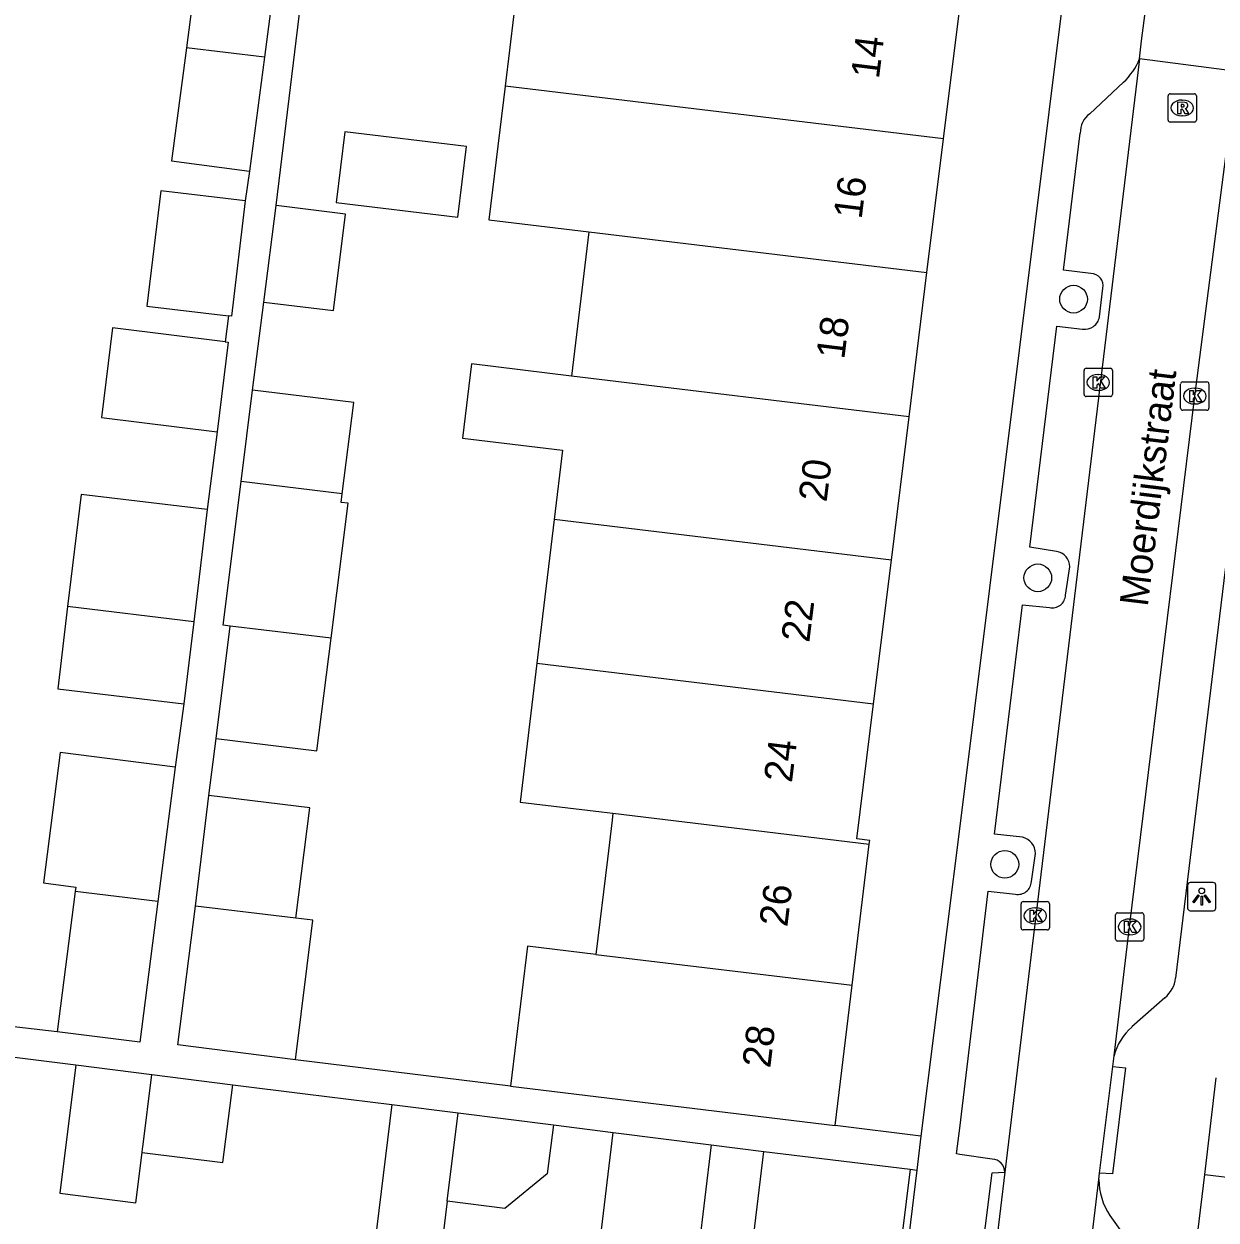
# Model space of a CAD drawing. Extents: x 158087 to 159494, y 382905 to 383981.
# Drawn here: x 158466.96 to 158509.05, y 383276.3 to 383318.55 of the extents above; entities that cross this region are included whole.
import ezdxf

# ---------------------------------------------------------------- set-up
doc = ezdxf.new("R2010")
doc.units = 0
for name, color, linetype in [('IMGEO_Boom', 7, 'Continuous'), ('IMGEO_Kolk', 7, 'Continuous'), ('IMGEO_Lichtpunt', 7, 'Continuous'), ('IMGEO_Muur', 7, 'Continuous'), ('IMGEO_Openbare_ruimte_label', 7, 'Continuous'), ('IMGEO_Pand', 7, 'Continuous'), ('IMGEO_Pand_nummerreeks', 7, 'Continuous'), ('IMGEO_Rijbaan_lokaal_open', 7, 'Continuous'), ('IMGEO_Rioolput', 7, 'Continuous'), ('IMGEO_Voetpad_open', 7, 'Continuous')]:
    doc.layers.add(name, color=color, linetype=linetype)

msp = doc.modelspace()

# ---------------------------------------------------------------- linework, layer by layer
at = {"layer": 'IMGEO_Boom'}
for centre in [(158504.021, 383308.824), (158502.759, 383298.982), (158501.594, 383288.863)]:
    msp.add_circle(centre, 0.489, dxfattribs=at)
at = {"layer": 'IMGEO_Kolk'}
for p, q in [((158504.393, 383305.458), (158504.393, 383306.31)), ((158504.468, 383306.384), (158505.32, 383306.384)), ((158505.394, 383306.31), (158505.394, 383305.458)), ((158504.881, 383306.164), (158504.906, 383306.164)), ((158507.801, 383304.976), (158507.801, 383305.828)), ((158507.876, 383305.902), (158508.728, 383305.902)), ((158508.802, 383305.828), (158508.802, 383304.976)), ((158505.32, 383305.384), (158504.468, 383305.384)), ((158504.904, 383305.604), (158504.879, 383305.604)), ((158508.289, 383305.682), (158508.314, 383305.682)), ((158508.312, 383305.122), (158508.287, 383305.122)), ((158508.728, 383304.902), (158507.876, 383304.902)), ((158502.168, 383286.62), (158502.168, 383287.472)), ((158502.243, 383287.546), (158503.095, 383287.546)), ((158502.656, 383287.326), (158502.681, 383287.326)), ((158503.169, 383287.472), (158503.169, 383286.62)), ((158505.501, 383286.226), (158505.501, 383287.078)), ((158505.576, 383287.152), (158506.428, 383287.152)), ((158505.989, 383286.932), (158506.014, 383286.932)), ((158506.502, 383287.078), (158506.502, 383286.226)), ((158503.095, 383286.546), (158502.243, 383286.546)), ((158502.679, 383286.766), (158502.654, 383286.766)), ((158506.012, 383286.372), (158505.987, 383286.372)), ((158506.428, 383286.152), (158505.576, 383286.152))]:
    msp.add_line(p, q, dxfattribs=at)
for points in [[(158504.393, 383305.458), (158504.393, 383306.31)], [(158504.468, 383306.384), (158505.32, 383306.384)], [(158505.394, 383306.31), (158505.394, 383305.458)], [(158504.714, 383306.084), (158504.837, 383306.084), (158504.837, 383305.933), (158504.967, 383306.084), (158505.131, 383306.084), (158504.985, 383305.933), (158505.138, 383305.684), (158504.986, 383305.684), (158504.901, 383305.848), (158504.837, 383305.781), (158504.837, 383305.684), (158504.714, 383305.684), (158504.714, 383306.084)], [(158507.801, 383304.976), (158507.801, 383305.828)], [(158507.876, 383305.902), (158508.728, 383305.902)], [(158508.802, 383305.828), (158508.802, 383304.976)], [(158505.32, 383305.384), (158504.468, 383305.384)], [(158508.122, 383305.602), (158508.245, 383305.602), (158508.245, 383305.451), (158508.375, 383305.602), (158508.539, 383305.602), (158508.393, 383305.451), (158508.546, 383305.202), (158508.394, 383305.202), (158508.309, 383305.366), (158508.245, 383305.299), (158508.245, 383305.202), (158508.122, 383305.202), (158508.122, 383305.602)], [(158508.728, 383304.902), (158507.876, 383304.902)], [(158502.168, 383286.62), (158502.168, 383287.472)], [(158502.243, 383287.546), (158503.095, 383287.546)], [(158502.489, 383287.246), (158502.612, 383287.246), (158502.612, 383287.095), (158502.742, 383287.246), (158502.906, 383287.246), (158502.76, 383287.095), (158502.913, 383286.846), (158502.761, 383286.846), (158502.676, 383287.01), (158502.612, 383286.943), (158502.612, 383286.846), (158502.489, 383286.846), (158502.489, 383287.246)], [(158503.169, 383287.472), (158503.169, 383286.62)], [(158505.501, 383286.226), (158505.501, 383287.078)], [(158505.576, 383287.152), (158506.428, 383287.152)], [(158505.822, 383286.852), (158505.945, 383286.852), (158505.945, 383286.701), (158506.075, 383286.852), (158506.239, 383286.852), (158506.093, 383286.701), (158506.246, 383286.452), (158506.094, 383286.452), (158506.009, 383286.616), (158505.945, 383286.549), (158505.945, 383286.452), (158505.822, 383286.452), (158505.822, 383286.852)], [(158506.502, 383287.078), (158506.502, 383286.226)], [(158503.095, 383286.546), (158502.243, 383286.546)], [(158506.428, 383286.152), (158505.576, 383286.152)]]:
    msp.add_lwpolyline(points, dxfattribs=at)
for centre, start, end in [((158504.47, 383306.308), 91.552, 178.448), ((158504.47, 383306.308), 91.552, 178.448), ((158505.318, 383306.308), 1.552, 88.448), ((158505.318, 383306.308), 1.552, 88.448), ((158507.878, 383305.826), 91.552, 178.448), ((158507.878, 383305.826), 91.552, 178.448), ((158508.726, 383305.826), 1.552, 88.448), ((158508.726, 383305.826), 1.552, 88.448), ((158504.47, 383305.46), 181.552, 268.448), ((158504.47, 383305.46), 181.552, 268.448), ((158505.318, 383305.46), 271.552, 358.448), ((158505.318, 383305.46), 271.552, 358.448), ((158507.878, 383304.978), 181.552, 268.448), ((158507.878, 383304.978), 181.552, 268.448), ((158508.726, 383304.978), 271.552, 358.448), ((158508.726, 383304.978), 271.552, 358.448), ((158502.245, 383287.47), 91.552, 178.448), ((158502.245, 383287.47), 91.552, 178.448), ((158503.093, 383287.47), 1.552, 88.448), ((158503.093, 383287.47), 1.552, 88.448), ((158505.578, 383287.076), 91.552, 178.448), ((158505.578, 383287.076), 91.552, 178.448), ((158506.426, 383287.076), 1.552, 88.448), ((158506.426, 383287.076), 1.552, 88.448), ((158502.245, 383286.622), 181.552, 268.448), ((158502.245, 383286.622), 181.552, 268.448), ((158503.093, 383286.622), 271.552, 358.448), ((158503.093, 383286.622), 271.552, 358.448), ((158505.578, 383286.228), 181.552, 268.448), ((158505.578, 383286.228), 181.552, 268.448), ((158506.426, 383286.228), 271.552, 358.448), ((158506.426, 383286.228), 271.552, 358.448)]:
    msp.add_arc(centre, 0.0765, start, end, dxfattribs=at)
for centre, major_axis, ratio, start_param, end_param in [((158504.88, 383305.884), (-0.387, 0.002), 0.722429, 4.712389, 7.853982), ((158504.905, 383305.884), (-0.39, 0.002), 0.717154, 1.570796, 4.712389), ((158508.288, 383305.402), (-0.387, 0.002), 0.722429, 4.712389, 7.853982), ((158508.313, 383305.402), (-0.39, 0.002), 0.717154, 1.570796, 4.712389), ((158502.655, 383287.046), (-0.387, 0.002), 0.722429, 4.712389, 7.853982), ((158502.68, 383287.046), (-0.39, 0.002), 0.717154, 1.570796, 4.712389), ((158505.988, 383286.652), (-0.387, 0.002), 0.722429, 4.712389, 7.853982), ((158506.013, 383286.652), (-0.39, 0.002), 0.717154, 1.570796, 4.712389)]:
    msp.add_ellipse(centre, major_axis=major_axis, ratio=ratio, start_param=start_param, end_param=end_param, dxfattribs=at)
at = {"layer": 'IMGEO_Lichtpunt'}
for p, q in [((158508.048, 383288.128), (158508.048, 383287.321)), ((158508.048, 383288.128), (158508.048, 383287.321)), ((158508.95, 383288.223), (158508.142, 383288.223)), ((158508.95, 383288.223), (158508.142, 383288.223)), ((158509.044, 383287.321), (158509.044, 383288.128)), ((158509.044, 383287.321), (158509.044, 383288.128)), ((158508.142, 383287.227), (158508.95, 383287.227)), ((158508.142, 383287.227), (158508.95, 383287.227))]:
    msp.add_line(p, q, dxfattribs=at)
for points in [[(158508.422, 383287.792), (158508.461, 383287.764), (158508.273, 383287.502), (158508.235, 383287.529), (158508.422, 383287.792)], [(158508.524, 383287.744), (158508.571, 383287.744), (158508.571, 383287.422), (158508.524, 383287.422), (158508.524, 383287.744)], [(158508.634, 383287.764), (158508.672, 383287.791), (158508.859, 383287.529), (158508.82, 383287.501), (158508.634, 383287.764)]]:
    msp.add_lwpolyline(points, dxfattribs=at)
msp.add_circle((158508.547, 383287.926), 0.0994, dxfattribs=at)
for centre, start, end in [((158508.142, 383288.128), 90, 180), ((158508.142, 383288.128), 90, 180), ((158508.95, 383288.128), 0, 90), ((158508.95, 383288.128), 0, 90), ((158508.142, 383287.321), 180, 270), ((158508.142, 383287.321), 180, 270), ((158508.95, 383287.321), 270, 0), ((158508.95, 383287.321), 270, 360)]:
    msp.add_arc(centre, 0.0946, start, end, dxfattribs=at)
at = {"layer": 'IMGEO_Muur'}
msp.add_lwpolyline([(158507.469, 383268.111), (158508.652, 383277.913)], dxfattribs=at)
at = {"layer": 'IMGEO_Pand'}
for points in [[(158474.029, 383321.519), (158473.206, 383321.626), (158472.696, 383317.705)], [(158474.029, 383321.519), (158475.96, 383321.267), (158475.453, 383317.372)], [(158488.132, 383321.013), (158484.565, 383321.444), (158483.95, 383316.347)], [(158499.428, 383314.481), (158500, 383319.11), (158500.058, 383319.575)], [(158472.696, 383317.705), (158472.176, 383313.708), (158474.93, 383313.35)], [(158475.453, 383317.372), (158472.696, 383317.705)], [(158475.453, 383317.372), (158474.93, 383313.35)], [(158483.95, 383316.347), (158483.38, 383311.627), (158486.91, 383311.201)], [(158499.428, 383314.481), (158483.95, 383316.347)], [(158482.583, 383314.218), (158478.294, 383314.736), (158477.992, 383312.243), (158482.282, 383311.725), (158482.583, 383314.218)], [(158498.844, 383309.761), (158499.428, 383314.481)], [(158474.777, 383312.296), (158471.793, 383312.653), (158471.305, 383308.576), (158474.183, 383308.232)], [(158474.777, 383312.296), (158474.289, 383308.219), (158474.183, 383308.232)], [(158475.431, 383308.722), (158475.862, 383312.138)], [(158475.431, 383308.722), (158477.89, 383308.425), (158478.319, 383311.828), (158475.862, 383312.138)], [(158486.91, 383311.201), (158486.296, 383306.109)], [(158486.91, 383311.201), (158498.844, 383309.761)], [(158498.215, 383304.671), (158498.844, 383309.761)], [(158474.068, 383307.317), (158470.094, 383307.814), (158469.699, 383304.65), (158473.779, 383304.14)], [(158474.068, 383307.317), (158474.175, 383307.304), (158473.779, 383304.14)], [(158486.296, 383306.109), (158482.766, 383306.535), (158482.45, 383303.916), (158485.98, 383303.49), (158485.685, 383301.045)], [(158498.215, 383304.671), (158486.296, 383306.109)], [(158474.63, 383302.379), (158475.038, 383305.61)], [(158478.203, 383301.947), (158478.611, 383305.179), (158475.038, 383305.61)], [(158497.589, 383299.609), (158498.215, 383304.671)], [(158474.248, 383297.278), (158473.991, 383297.309), (158474.63, 383302.379)], [(158478.203, 383301.947), (158474.63, 383302.379)], [(158473.436, 383301.396), (158468.978, 383301.931), (158468.503, 383297.971)], [(158477.81, 383296.849), (158478.411, 383301.615), (158478.165, 383301.646), (158478.203, 383301.947)], [(158473.436, 383301.396), (158472.961, 383297.433)], [(158485.685, 383301.045), (158485.072, 383295.972)], [(158497.589, 383299.609), (158485.685, 383301.045)], [(158496.962, 383294.538), (158497.589, 383299.609)], [(158468.503, 383297.971), (158468.154, 383295.065), (158472.613, 383294.53)], [(158472.961, 383297.433), (158468.503, 383297.971)], [(158472.961, 383297.433), (158472.613, 383294.53)], [(158473.746, 383293.303), (158474.248, 383297.278)], [(158477.81, 383296.849), (158474.248, 383297.278)], [(158473.746, 383293.303), (158477.308, 383292.873), (158477.81, 383296.849)], [(158485.072, 383295.972), (158484.48, 383291.063), (158487.355, 383290.716), (158487.757, 383290.667)], [(158485.072, 383295.972), (158496.962, 383294.538)], [(158496.808, 383289.575), (158496.824, 383289.705), (158496.371, 383289.76), (158496.962, 383294.538)], [(158472.3, 383292.295), (158468.241, 383292.817), (158467.648, 383288.207), (158468.797, 383288.059), (158468.776, 383287.9)], [(158472.3, 383292.295), (158471.689, 383287.549)], [(158473.02, 383287.389), (158473.493, 383291.293)], [(158476.562, 383286.961), (158477.054, 383290.863), (158473.493, 383291.293)], [(158487.757, 383290.667), (158487.728, 383290.425), (158487.561, 383289.042), (158487.155, 383285.683)], [(158487.757, 383290.667), (158496.808, 383289.575)], [(158496.205, 383284.591), (158496.808, 383289.575)], [(158468.776, 383287.9), (158468.14, 383282.953)], [(158471.689, 383287.549), (158468.776, 383287.9)], [(158471.689, 383287.549), (158471.05, 383282.579), (158468.14, 383282.953)], [(158476.548, 383281.965), (158472.401, 383282.489), (158473.02, 383287.389)], [(158476.562, 383286.961), (158473.02, 383287.389)], [(158476.548, 383281.965), (158477.168, 383286.888), (158476.562, 383286.961)], [(158487.155, 383285.683), (158484.738, 383285.975), (158484.14, 383281.031)], [(158487.155, 383285.683), (158496.205, 383284.591)], [(158495.607, 383279.645), (158496.205, 383284.591)], [(158468.798, 383281.777), (158468.229, 383277.251), (158470.913, 383276.914), (158471.136, 383278.689)], [(158468.798, 383281.777), (158471.474, 383281.441)], [(158471.136, 383278.689), (158471.153, 383278.825), (158471.16, 383278.877), (158471.474, 383281.441)], [(158471.474, 383281.441), (158474.332, 383281.082)], [(158508.652, 383277.913), (158509.061, 383281.327)], [(158471.136, 383278.689), (158473.986, 383278.331), (158474.332, 383281.082)], [(158484.14, 383281.031), (158495.607, 383279.645)], [(158508.652, 383277.913), (158514.141, 383277.252), (158514.552, 383280.667)], [(158479.949, 383280.377), (158478.967, 383272.317)], [(158479.949, 383280.377), (158482.289, 383280.083)], [(158481.907, 383276.963), (158482.289, 383280.083)], [(158482.289, 383280.083), (158485.654, 383279.661)], [(158485.654, 383279.661), (158485.437, 383277.928), (158483.945, 383276.707), (158481.907, 383276.963)], [(158491.232, 383278.96), (158490.777, 383275.239), (158487.314, 383275.662), (158487.77, 383279.395)], [(158487.77, 383279.395), (158491.232, 383278.96)], [(158498.249, 383278.095), (158497.843, 383274.766), (158492.683, 383275.397), (158493.089, 383278.725)], [(158493.089, 383278.725), (158498.249, 383278.095)], [(158481.907, 383276.963), (158481.303, 383272.033)]]:
    msp.add_lwpolyline(points, dxfattribs=at)
at = {"layer": 'IMGEO_Rijbaan_lokaal_open'}
for points in [[(158506.35, 383317.307), (158506.425, 383317.943), (158506.855, 383321.275), (158506.884, 383321.754)], [(158506.35, 383317.307), (158501.59, 383277.987)], [(158509.706, 383316.881), (158506.35, 383317.307)], [(158505.455, 383282.096), (158506.001, 383286.653), (158508.301, 383305.403), (158509.745, 383316.595)], [(158504.939, 383277.962), (158505.411, 383281.727)], [(158505.411, 383281.727), (158505.455, 383282.096)], [(158501.59, 383277.987), (158501.13, 383274.174)], [(158504.919, 383277.738), (158504.939, 383277.962)], [(158502.387, 383257.071), (158503.867, 383268.969), (158504.919, 383277.738)]]:
    msp.add_lwpolyline(points, dxfattribs=at)
at = {"layer": 'IMGEO_Rioolput'}
for p, q in [((158507.359, 383315.15), (158507.359, 383316.002)), ((158507.434, 383316.076), (158508.286, 383316.076)), ((158508.36, 383316.002), (158508.36, 383315.15)), ((158507.847, 383315.856), (158507.872, 383315.856)), ((158507.87, 383315.296), (158507.845, 383315.296)), ((158508.286, 383315.076), (158507.434, 383315.076))]:
    msp.add_line(p, q, dxfattribs=at)
for points in [[(158507.359, 383315.15), (158507.359, 383316.002)], [(158507.434, 383316.076), (158508.286, 383316.076)], [(158508.36, 383316.002), (158508.36, 383315.15)], [(158507.948, 383315.774), (158507.696, 383315.776), (158507.696, 383315.376)], [(158507.696, 383315.376), (158507.82, 383315.376), (158507.82, 383315.538), (158507.831, 383315.538)], [(158507.874, 383315.695), (158507.82, 383315.695), (158507.82, 383315.614)], [(158507.82, 383315.614), (158507.872, 383315.614)], [(158507.878, 383315.509), (158507.949, 383315.376), (158508.089, 383315.376), (158508.024, 383315.502)], [(158508.286, 383315.076), (158507.434, 383315.076)]]:
    msp.add_lwpolyline(points, dxfattribs=at)
for centre, radius, start, end in [((158507.436, 383316), 0.0765, 91.552, 178.448), ((158507.436, 383316), 0.0765, 91.552, 178.448), ((158508.284, 383316), 0.0765, 1.552, 88.448), ((158508.284, 383316), 0.0765, 1.552, 88.448), ((158507.83, 383315.485), 0.0533, 26.0293, 88.6989), ((158507.856, 383315.803), 0.19, 274.7715, 282.9687), ((158507.88, 383315.599), 0.0964, 77.0061, 93.1865), ((158507.894, 383315.656), 0.0378, 276.6634, 79.6772), ((158507.947, 383315.664), 0.109, 350.3612, 89.416), ((158507.945, 383315.664), 0.112, 277.5842, 350.9817), ((158507.929, 383315.449), 0.108, 29.5134, 73.7905), ((158507.436, 383315.152), 0.0765, 181.552, 268.448), ((158507.436, 383315.152), 0.0765, 181.552, 268.448), ((158508.284, 383315.152), 0.0765, 271.552, 358.448), ((158508.284, 383315.152), 0.0765, 271.552, 358.448)]:
    msp.add_arc(centre, radius, start, end, dxfattribs=at)
for centre, major_axis, ratio, start_param, end_param in [((158507.846, 383315.576), (-0.387, 0.002), 0.722429, 4.712389, 7.853982), ((158507.871, 383315.576), (-0.39, 0.002), 0.717154, 1.570796, 4.712389)]:
    msp.add_ellipse(centre, major_axis=major_axis, ratio=ratio, start_param=start_param, end_param=end_param, dxfattribs=at)
at = {"layer": 'IMGEO_Voetpad_open'}
for points in [[(158507.162, 383348.995), (158507.33, 383348.969), (158500, 383290.217), (158498.634, 383279.267)], [(158475.862, 383312.138), (158477.181, 383323.004)], [(158504.594, 383315.371), (158505.784, 383316.485)], [(158504.633, 383309.732), (158503.67, 383309.854), (158504.257, 383314.682)], [(158511.136, 383313.803), (158507.624, 383284.844)], [(158474.93, 383313.35), (158474.777, 383312.296)], [(158504.933, 383308.197), (158505.058, 383309.211)], [(158475.038, 383305.61), (158475.431, 383308.722)], [(158474.183, 383308.232), (158474.068, 383307.317)], [(158503.42, 383299.915), (158502.477, 383300.062), (158503.43, 383307.875), (158504.34, 383307.767)], [(158473.779, 383304.14), (158473.436, 383301.396)], [(158503.737, 383298.375), (158503.887, 383299.366)], [(158502.214, 383289.82), (158501.232, 383289.934), (158502.216, 383298.03), (158503.166, 383297.93)], [(158472.613, 383294.53), (158472.3, 383292.295)], [(158473.493, 383291.293), (158473.746, 383293.303)], [(158502.534, 383288.253), (158502.674, 383289.243)], [(158501.148, 383278.447), (158500, 383278.621), (158499.891, 383278.638), (158500, 383279.545), (158501.006, 383287.921), (158501.97, 383287.808)], [(158468.14, 383282.953), (158457.462, 383284.185)], [(158507.246, 383284.153), (158506.082, 383283.119)], [(158465.022, 383282.252), (158468.798, 383281.777)], [(158484.14, 383281.031), (158476.548, 383281.965)], [(158505.411, 383281.727), (158505.855, 383281.671), (158505.395, 383277.931), (158504.939, 383277.962)], [(158474.332, 383281.082), (158476.888, 383280.761), (158479.949, 383280.377)], [(158485.654, 383279.661), (158487.77, 383279.395)], [(158498.634, 383279.267), (158495.607, 383279.645)], [(158498.634, 383279.267), (158498.484, 383278.066)], [(158491.232, 383278.96), (158493.089, 383278.725)], [(158498.484, 383278.066), (158498.201, 383275.747), (158497.468, 383270.066)], [(158498.249, 383278.095), (158498.484, 383278.066)], [(158501.13, 383274.174), (158500.675, 383274.227), (158501.146, 383277.97), (158501.59, 383277.987)], [(158507.469, 383268.111), (158508.652, 383277.913)], [(158505.305, 383276.458), (158506.155, 383275.275)]]:
    msp.add_lwpolyline(points, dxfattribs=at)
for centre, radius, start, end in [((158504.133, 383318.228), 2.401, 313.4542, 337.446), ((158505.078, 383314.707), 0.821, 126.0988, 181.7733), ((158504.628, 383309.294), 0.438, 349.1271, 89.2838), ((158504.422, 383308.277), 0.517, 260.8371, 351.0566), ((158503.342, 383299.376), 0.545, 358.9851, 81.7864), ((158503.266, 383298.39), 0.471, 257.7356, 358.1255), ((158502.109, 383289.264), 0.565, 357.8313, 79.2943), ((158502.054, 383288.281), 0.481, 259.9221, 356.6253), ((158506.566, 383284.974), 1.066, 309.637, 353.0028), ((158507.277, 383281.683), 1.868, 129.7628, 167.2287), ((158501.154, 383278.011), 0.436, 356.8778, 90.8357), ((158507.176, 383277.721), 2.257, 179.5569, 214.0058)]:
    msp.add_arc(centre, radius, start, end, dxfattribs=at)

# ---------------------------------------------------------------- texts
at = {"layer": 'IMGEO_Openbare_ruimte_label'}
msp.add_text('Moerdijkstraat', height=1, rotation=83.0526, dxfattribs=at).set_placement((158506.638, 383297.941))
at = {"layer": 'IMGEO_Pand_nummerreeks'}
for s, rotation, p in [('14', 82.9515, (158497.148, 383316.58)), ('16', 82.9515, (158496.536, 383311.627)), ('18', 82.9515, (158495.924, 383306.677)), ('20', 82.9515, (158495.3, 383301.634)), ('22', 82.9515, (158494.688, 383296.675)), ('24', 82.9528, (158494.075, 383291.726)), ('26', 83.1018, (158493.913, 383286.631)), ('28', 83.1022, (158493.311, 383281.645))]:
    msp.add_text(s, height=1, rotation=rotation, dxfattribs=at).set_placement(p)

doc.saveas('drawing.dxf')
